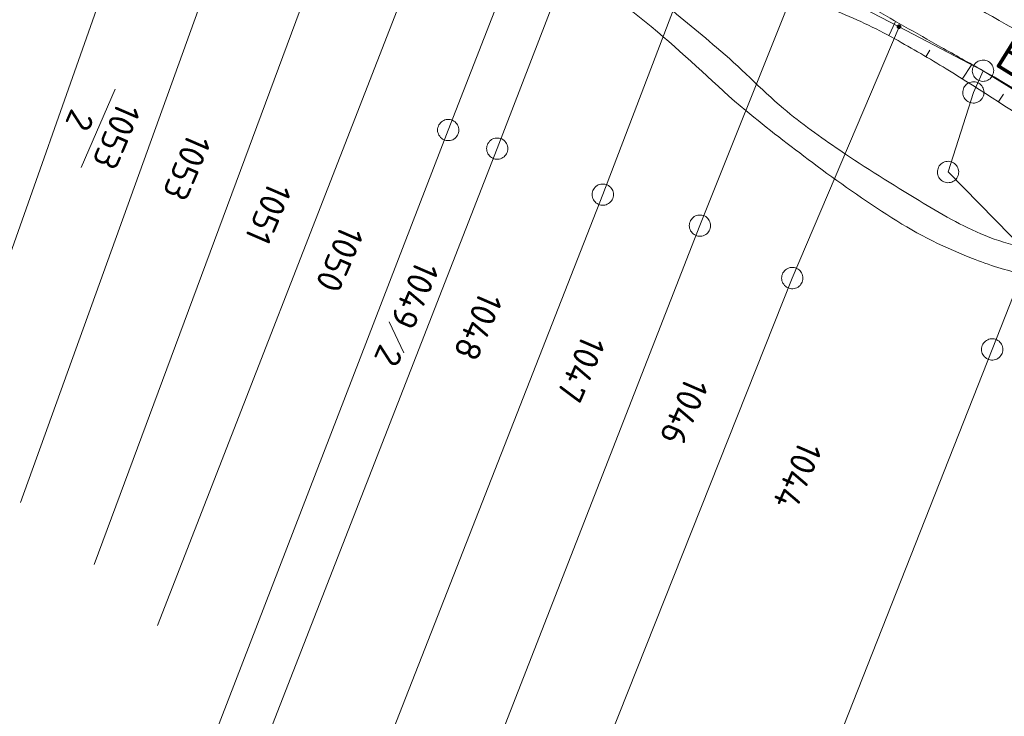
# Model space of a CAD drawing. Header units: metres. Extents: x 3425540 to 3446143, y 5432760 to 5444637.
# Tile 505 of 656: x 3436865 to 3436934, y 5443799 to 5443848. Entities that reach past the tile are written whole.
import ezdxf
from ezdxf.enums import TextEntityAlignment as Align

# ---------------------------------------------------------------- set-up
doc = ezdxf.new("R2010")
doc.units = ezdxf.units.M
for name, color, linetype, lineweight in [('B_Bestand', 9, 'Continuous', 18), ('B_Böschung', 9, 'Continuous', 18), ('B_Flurgrenzen', 9, 'Continuous', 18)]:
    doc.layers.add(name, color=color, linetype=linetype, lineweight=lineweight)
doc.styles.get("Standard").update_dxf_attribs({"font": 'isocpeur.ttf'})

msp = doc.modelspace()

# ---------------------------------------------------------------- linework, layer by layer
at = {"layer": 'B_Bestand'}
for points, knots in [([(3436877.204, 5443868.127), (3436879.542, 5443867.242), (3436881.881, 5443866.356), (3436884.219, 5443865.47), (3436887.089, 5443864.383), (3436889.81, 5443862.942), (3436892.597, 5443861.655), (3436894.267, 5443860.884), (3436895.94, 5443860.135), (3436897.57, 5443859.271), (3436899.878, 5443858.049), (3436901.902, 5443856.37), (3436903.904, 5443854.706), (3436905.925, 5443853.026), (3436907.946, 5443851.346), (3436909.965, 5443849.664), (3436911.328, 5443848.529), (3436912.69, 5443847.393), (3436914.052, 5443846.257), (3436915.681, 5443844.898), (3436917.127, 5443843.335), (3436918.751, 5443841.965), (3436920.006, 5443840.906), (3436921.343, 5443839.959), (3436922.702, 5443839.035), (3436924.529, 5443837.793), (3436926.396, 5443836.64), (3436928.287, 5443835.492), (3436929.785, 5443834.583), (3436931.278, 5443833.698), (3436932.918, 5443833.039), (3436934.63, 5443832.351), (3436936.414, 5443831.995), (3436938.202, 5443831.628), (3436940.439, 5443831.17), (3436942.737, 5443831.049), (3436944.945, 5443830.47), (3436947.399, 5443829.827), (3436949.826, 5443829.093), (3436952.232, 5443828.29), (3436954.78, 5443827.439), (3436957.335, 5443826.612), (3436959.861, 5443825.701), (3436961.255, 5443825.199), (3436962.65, 5443824.696), (3436964.044, 5443824.193)], [0, 0, 0, 0, 0.075931, 0.075931, 0.075931, 0.169114, 0.169114, 0.169114, 0.224937, 0.224937, 0.224937, 0.303968, 0.303968, 0.303968, 0.383773, 0.383773, 0.383773, 0.437632, 0.437632, 0.437632, 0.502051, 0.502051, 0.502051, 0.551841, 0.551841, 0.551841, 0.61879, 0.61879, 0.61879, 0.671837, 0.671837, 0.671837, 0.727197, 0.727197, 0.727197, 0.796451, 0.796451, 0.796451, 0.873442, 0.873442, 0.873442, 0.954991, 0.954991, 0.954991, 1, 1, 1, 1]), ([(3436877.008, 5443866.413), (3436879.278, 5443865.46), (3436881.549, 5443864.506), (3436883.819, 5443863.552), (3436886.021, 5443862.627), (3436888.183, 5443861.614), (3436890.357, 5443860.622), (3436892.279, 5443859.745), (3436894.184, 5443858.841), (3436896.011, 5443857.762), (3436898.266, 5443856.43), (3436900.339, 5443854.852), (3436902.414, 5443853.265), (3436904.948, 5443851.328), (3436907.462, 5443849.381), (3436909.906, 5443847.337), (3436912.029, 5443845.562), (3436913.976, 5443843.588), (3436916.103, 5443841.818), (3436917.624, 5443840.553), (3436919.198, 5443839.36), (3436920.781, 5443838.169), (3436922.596, 5443836.804), (3436924.448, 5443835.521), (3436926.366, 5443834.286), (3436928.212, 5443833.097), (3436930.169, 5443832.153), (3436932.223, 5443831.356), (3436933.426, 5443830.889), (3436934.647, 5443830.525), (3436935.901, 5443830.266), (3436937.819, 5443829.87), (3436939.785, 5443829.753), (3436941.69, 5443829.312), (3436943.24, 5443828.954), (3436944.785, 5443828.571), (3436946.322, 5443828.154), (3436948.941, 5443827.444), (3436951.557, 5443826.741), (3436954.14, 5443825.907), (3436955.884, 5443825.344), (3436957.611, 5443824.734), (3436959.317, 5443824.067), (3436960.627, 5443823.555), (3436961.938, 5443823.043), (3436963.248, 5443822.53)], [0, 0, 0, 0, 0.075248, 0.075248, 0.075248, 0.148224, 0.148224, 0.148224, 0.212763, 0.212763, 0.212763, 0.292461, 0.292461, 0.292461, 0.389772, 0.389772, 0.389772, 0.474297, 0.474297, 0.474297, 0.534728, 0.534728, 0.534728, 0.604014, 0.604014, 0.604014, 0.67072, 0.67072, 0.67072, 0.709794, 0.709794, 0.709794, 0.769555, 0.769555, 0.769555, 0.818188, 0.818188, 0.818188, 0.901044, 0.901044, 0.901044, 0.957008, 0.957008, 0.957008, 1, 1, 1, 1])]:
    msp.add_open_spline(points, degree=3, knots=knots, dxfattribs=at)
at = {"layer": 'B_Böschung'}
for p, q in [((3436926.147, 5443847.058), (3436926.63, 5443848.081)), ((3436928.757, 5443845.581), (3436929.036, 5443846.07)), ((3436931.318, 5443844.021), (3436931.979, 5443845.064)), ((3436933.844, 5443842.402), (3436934.207, 5443842.969))]:
    msp.add_line(p, q, dxfattribs=at)
for points, knots in [([(3436880.043, 5443874.764), (3436880.672, 5443874.463), (3436881.3, 5443874.161), (3436881.929, 5443873.859), (3436883.395, 5443873.156), (3436884.612, 5443872.023), (3436885.927, 5443871.066), (3436886.769, 5443870.453), (3436887.561, 5443869.78), (3436888.417, 5443869.18), (3436889.379, 5443868.507), (3436890.423, 5443867.956), (3436891.51, 5443867.52), (3436892.812, 5443866.998), (3436894.131, 5443866.529), (3436895.433, 5443866.011), (3436896.921, 5443865.419), (3436898.404, 5443864.817), (3436899.884, 5443864.2), (3436900.85, 5443863.797), (3436901.769, 5443863.305), (3436902.676, 5443862.766), (3436903.531, 5443862.259), (3436904.316, 5443861.659), (3436905.015, 5443860.955), (3436905.842, 5443860.123), (3436906.53, 5443859.179), (3436907.342, 5443858.342), (3436908.098, 5443857.563), (3436908.87, 5443856.809), (3436909.681, 5443856.078), (3436910.38, 5443855.448), (3436911.085, 5443854.791), (3436911.944, 5443854.418), (3436913.226, 5443853.862), (3436914.509, 5443853.31), (3436915.792, 5443852.757), (3436917.07, 5443852.207), (3436918.347, 5443851.657), (3436919.625, 5443851.107), (3436921.255, 5443850.406), (3436923.046, 5443850.073), (3436924.604, 5443849.22), (3436926.354, 5443848.262), (3436928.071, 5443847.252), (3436929.81, 5443846.277), (3436930.796, 5443845.724), (3436931.786, 5443845.176), (3436932.771, 5443844.62), (3436941.063, 5443839.944), (3436948.678, 5443834.118), (3436957.027, 5443829.544), (3436959.463, 5443828.21), (3436961.899, 5443826.875), (3436964.335, 5443825.54)], [0, 0, 0, 0, 0.021297, 0.021297, 0.021297, 0.070949, 0.070949, 0.070949, 0.10275, 0.10275, 0.10275, 0.138488, 0.138488, 0.138488, 0.181281, 0.181281, 0.181281, 0.230203, 0.230203, 0.230203, 0.262158, 0.262158, 0.262158, 0.292274, 0.292274, 0.292274, 0.327897, 0.327897, 0.327897, 0.361038, 0.361038, 0.361038, 0.389611, 0.389611, 0.389611, 0.432281, 0.432281, 0.432281, 0.474766, 0.474766, 0.474766, 0.528975, 0.528975, 0.528975, 0.589859, 0.589859, 0.589859, 0.624404, 0.624404, 0.624404, 0.915163, 0.915163, 0.915163, 1, 1, 1, 1]), ([(3436879.044, 5443872.816), (3436881.835, 5443871.282), (3436884.627, 5443869.747), (3436887.418, 5443868.212), (3436888.877, 5443867.41), (3436890.334, 5443866.601), (3436891.793, 5443865.798), (3436893.663, 5443864.769), (3436895.828, 5443864.397), (3436897.753, 5443863.459), (3436900.083, 5443862.324), (3436902.295, 5443860.986), (3436904.393, 5443859.459), (3436906.539, 5443857.897), (3436908.366, 5443855.967), (3436910.503, 5443854.403), (3436911.738, 5443853.499), (3436913.002, 5443852.652), (3436914.351, 5443851.912), (3436915.474, 5443851.297), (3436916.632, 5443850.785), (3436917.821, 5443850.327), (3436919.278, 5443849.767), (3436920.827, 5443849.483), (3436922.272, 5443848.893), (3436923.742, 5443848.293), (3436925.185, 5443847.632), (3436926.572, 5443846.856), (3436927.794, 5443846.172), (3436929, 5443845.471), (3436930.193, 5443844.743), (3436935.129, 5443841.732), (3436939.835, 5443838.348), (3436944.867, 5443835.501), (3436946.513, 5443834.57), (3436948.193, 5443833.702), (3436949.846, 5443832.784), (3436951.736, 5443831.735), (3436953.631, 5443830.696), (3436955.504, 5443829.615), (3436956.726, 5443828.91), (3436957.931, 5443828.177), (3436959.125, 5443827.426), (3436960.684, 5443826.445), (3436962.243, 5443825.464), (3436963.802, 5443824.483)], [0, 0, 0, 0, 0.097592, 0.097592, 0.097592, 0.148622, 0.148622, 0.148622, 0.214007, 0.214007, 0.214007, 0.293172, 0.293172, 0.293172, 0.374163, 0.374163, 0.374163, 0.420976, 0.420976, 0.420976, 0.459935, 0.459935, 0.459935, 0.507692, 0.507692, 0.507692, 0.556284, 0.556284, 0.556284, 0.599098, 0.599098, 0.599098, 0.776202, 0.776202, 0.776202, 0.834128, 0.834128, 0.834128, 0.900356, 0.900356, 0.900356, 0.943567, 0.943567, 0.943567, 1, 1, 1, 1]), ([(3436910.113, 5443863.461), (3436909.832, 5443863.117), (3436909.551, 5443862.773), (3436909.27, 5443862.429), (3436909.003, 5443862.103), (3436909.461, 5443861.61), (3436909.647, 5443861.221), (3436909.989, 5443860.506), (3436910.248, 5443859.792), (3436910.779, 5443859.184), (3436911.329, 5443858.554), (3436911.978, 5443858.114), (3436912.665, 5443857.674), (3436913.722, 5443856.997), (3436914.751, 5443856.319), (3436915.909, 5443855.863), (3436917.166, 5443855.368), (3436918.498, 5443855.128), (3436919.756, 5443854.656), (3436922.554, 5443853.606), (3436925.367, 5443852.59), (3436928.055, 5443851.26), (3436930.706, 5443849.948), (3436933.296, 5443848.551), (3436935.825, 5443847.033), (3436939.328, 5443844.931), (3436942.824, 5443842.822), (3436946.311, 5443840.694), (3436949.916, 5443838.495), (3436953.604, 5443836.424), (3436957.099, 5443834.053), (3436959.091, 5443832.702), (3436961.083, 5443831.351), (3436963.075, 5443829.999)], [0, 0, 0, 0, 0.020486, 0.020486, 0.020486, 0.039941, 0.039941, 0.039941, 0.075767, 0.075767, 0.075767, 0.11291, 0.11291, 0.11291, 0.170027, 0.170027, 0.170027, 0.232012, 0.232012, 0.232012, 0.369866, 0.369866, 0.369866, 0.505852, 0.505852, 0.505852, 0.694226, 0.694226, 0.694226, 0.888982, 0.888982, 0.888982, 1, 1, 1, 1]), ([(3436910.113, 5443863.461), (3436910.792, 5443862.631), (3436911.471, 5443861.801), (3436912.15, 5443860.97), (3436912.827, 5443860.142), (3436913.631, 5443859.395), (3436914.564, 5443858.857), (3436915.477, 5443858.331), (3436916.411, 5443857.876), (3436917.356, 5443857.423), (3436918.483, 5443856.883), (3436919.606, 5443856.34), (3436920.75, 5443855.838), (3436922.222, 5443855.192), (3436923.812, 5443854.842), (3436925.277, 5443854.178), (3436927.06, 5443853.37), (3436928.81, 5443852.497), (3436930.558, 5443851.612), (3436932.861, 5443850.446), (3436935.177, 5443849.314), (3436937.41, 5443848.017), (3436939.946, 5443846.545), (3436942.291, 5443844.77), (3436944.803, 5443843.262), (3436946.862, 5443842.026), (3436948.93, 5443840.801), (3436950.989, 5443839.564), (3436952.904, 5443838.414), (3436954.815, 5443837.258), (3436956.722, 5443836.093), (3436957.681, 5443835.508), (3436958.6, 5443834.863), (3436959.514, 5443834.206), (3436960.447, 5443833.536), (3436961.373, 5443832.856), (3436962.23, 5443832.093), (3436962.456, 5443831.892), (3436962.683, 5443831.691), (3436962.909, 5443831.489)], [0, 0, 0, 0, 0.051767, 0.051767, 0.051767, 0.103377, 0.103377, 0.103377, 0.153871, 0.153871, 0.153871, 0.214133, 0.214133, 0.214133, 0.291702, 0.291702, 0.291702, 0.386158, 0.386158, 0.386158, 0.510639, 0.510639, 0.510639, 0.65205, 0.65205, 0.65205, 0.767993, 0.767993, 0.767993, 0.875809, 0.875809, 0.875809, 0.930021, 0.930021, 0.930021, 0.98538, 0.98538, 0.98538, 1, 1, 1, 1])]:
    msp.add_open_spline(points, degree=3, knots=knots, dxfattribs=at)
at = {"layer": 'B_Flurgrenzen'}
for p, q in [((3436879.132, 5443873.407), (3436859.912, 5443819.028)), ((3436885.29, 5443870.101), (3436865.132, 5443814.294)), ((3436891.434, 5443866.735), (3436870.309, 5443809.934)), ((3436897.314, 5443863.498), (3436874.76, 5443805.665)), ((3436902.985, 5443860.505), (3436895.197, 5443840.453)), ((3436906.17, 5443858.737), (3436898.641, 5443839.146)), ((3436906.055, 5443835.917), (3436913.302, 5443854.91)), ((3436919.912, 5443851.327), (3436912.884, 5443833.736)), ((3436926.87, 5443847.708), (3436919.912, 5443851.327)), ((3436919.371, 5443830.055), (3436926.87, 5443847.708)), ((3436932.771, 5443844.62), (3436926.87, 5443847.708)), ((3436932.094, 5443843.095), (3436932.771, 5443844.62)), ((3436932.771, 5443844.62), (3436957.027, 5443829.544)), ((3436871.786, 5443843.319), (3436869.408, 5443837.825)), ((3436930.316, 5443837.505), (3436932.094, 5443843.095)), ((3436895.197, 5443840.453), (3436875.062, 5443788.362)), ((3436898.641, 5443839.146), (3436878.255, 5443786.98)), ((3436951.72, 5443815.65), (3436930.316, 5443837.505)), ((3436885.628, 5443783.789), (3436906.055, 5443835.917)), ((3436912.884, 5443833.736), (3436892.236, 5443780.93)), ((3436936.022, 5443831.679), (3436933.418, 5443825.046)), ((3436898.716, 5443778.126), (3436919.371, 5443830.055)), ((3436891.054, 5443826.991), (3436892.07, 5443824.808)), ((3436933.418, 5443825.046), (3436912.53, 5443772.148))]:
    msp.add_line(p, q, dxfattribs=at)
for points in [[(3436926.995, 5443847.708), (3436926.994, 5443847.724), (3436926.991, 5443847.739), (3436926.986, 5443847.754), (3436926.979, 5443847.768), (3436926.971, 5443847.782), (3436926.962, 5443847.794), (3436926.95, 5443847.804), (3436926.937, 5443847.813), (3436926.923, 5443847.821), (3436926.908, 5443847.827), (3436926.894, 5443847.831), (3436926.878, 5443847.833), (3436926.862, 5443847.833), (3436926.846, 5443847.831), (3436926.832, 5443847.827), (3436926.817, 5443847.821), (3436926.803, 5443847.813), (3436926.79, 5443847.804), (3436926.778, 5443847.794), (3436926.769, 5443847.782), (3436926.761, 5443847.768), (3436926.754, 5443847.754), (3436926.749, 5443847.739), (3436926.746, 5443847.724), (3436926.745, 5443847.708), (3436926.746, 5443847.692), (3436926.749, 5443847.677), (3436926.754, 5443847.662), (3436926.761, 5443847.648), (3436926.769, 5443847.634), (3436926.778, 5443847.622), (3436926.79, 5443847.612), (3436926.803, 5443847.603), (3436926.817, 5443847.595), (3436926.832, 5443847.589), (3436926.846, 5443847.585), (3436926.862, 5443847.583), (3436926.878, 5443847.583), (3436926.894, 5443847.585), (3436926.908, 5443847.589), (3436926.923, 5443847.595), (3436926.937, 5443847.603), (3436926.95, 5443847.612), (3436926.962, 5443847.622), (3436926.971, 5443847.634), (3436926.979, 5443847.648), (3436926.986, 5443847.662), (3436926.991, 5443847.677), (3436926.994, 5443847.692), (3436926.995, 5443847.708)], [(3436926.97, 5443847.708), (3436926.969, 5443847.722), (3436926.966, 5443847.736), (3436926.962, 5443847.748), (3436926.956, 5443847.761), (3436926.947, 5443847.773), (3436926.937, 5443847.783), (3436926.926, 5443847.792), (3436926.914, 5443847.799), (3436926.901, 5443847.803), (3436926.888, 5443847.806), (3436926.874, 5443847.808), (3436926.859, 5443847.807), (3436926.845, 5443847.805), (3436926.833, 5443847.802), (3436926.82, 5443847.795), (3436926.808, 5443847.787), (3436926.798, 5443847.778), (3436926.788, 5443847.767), (3436926.781, 5443847.755), (3436926.776, 5443847.742), (3436926.772, 5443847.729), (3436926.77, 5443847.715), (3436926.77, 5443847.701), (3436926.772, 5443847.687), (3436926.776, 5443847.674), (3436926.781, 5443847.661), (3436926.788, 5443847.649), (3436926.798, 5443847.638), (3436926.808, 5443847.629), (3436926.82, 5443847.621), (3436926.833, 5443847.614), (3436926.845, 5443847.611), (3436926.859, 5443847.609), (3436926.874, 5443847.608), (3436926.888, 5443847.61), (3436926.901, 5443847.613), (3436926.914, 5443847.617), (3436926.926, 5443847.624), (3436926.937, 5443847.633), (3436926.947, 5443847.643), (3436926.956, 5443847.655), (3436926.962, 5443847.668), (3436926.966, 5443847.68), (3436926.969, 5443847.694), (3436926.97, 5443847.708)], [(3436926.946, 5443847.708), (3436926.945, 5443847.72), (3436926.942, 5443847.732), (3436926.937, 5443847.743), (3436926.931, 5443847.753), (3436926.922, 5443847.763), (3436926.913, 5443847.77), (3436926.902, 5443847.777), (3436926.891, 5443847.781), (3436926.879, 5443847.783), (3436926.867, 5443847.784), (3436926.855, 5443847.782), (3436926.843, 5443847.779), (3436926.833, 5443847.774), (3436926.822, 5443847.767), (3436926.813, 5443847.758), (3436926.806, 5443847.748), (3436926.8, 5443847.738), (3436926.796, 5443847.726), (3436926.794, 5443847.714), (3436926.794, 5443847.702), (3436926.796, 5443847.69), (3436926.8, 5443847.678), (3436926.806, 5443847.668), (3436926.813, 5443847.658), (3436926.822, 5443847.649), (3436926.832, 5443847.642), (3436926.843, 5443847.637), (3436926.855, 5443847.634), (3436926.867, 5443847.632), (3436926.879, 5443847.633), (3436926.891, 5443847.635), (3436926.902, 5443847.639), (3436926.913, 5443847.646), (3436926.922, 5443847.653), (3436926.931, 5443847.663), (3436926.937, 5443847.673), (3436926.942, 5443847.684), (3436926.945, 5443847.696), (3436926.946, 5443847.708)], [(3436926.921, 5443847.708), (3436926.92, 5443847.718), (3436926.917, 5443847.728), (3436926.912, 5443847.737), (3436926.906, 5443847.744), (3436926.899, 5443847.75), (3436926.89, 5443847.755), (3436926.88, 5443847.758), (3436926.87, 5443847.759), (3436926.86, 5443847.758), (3436926.85, 5443847.755), (3436926.841, 5443847.75), (3436926.834, 5443847.744), (3436926.828, 5443847.737), (3436926.823, 5443847.728), (3436926.82, 5443847.718), (3436926.819, 5443847.708), (3436926.82, 5443847.698), (3436926.823, 5443847.688), (3436926.828, 5443847.679), (3436926.834, 5443847.672), (3436926.841, 5443847.666), (3436926.85, 5443847.661), (3436926.86, 5443847.658), (3436926.87, 5443847.657), (3436926.88, 5443847.658), (3436926.89, 5443847.661), (3436926.899, 5443847.666), (3436926.906, 5443847.672), (3436926.912, 5443847.679), (3436926.917, 5443847.688), (3436926.92, 5443847.698), (3436926.921, 5443847.708)], [(3436926.897, 5443847.708), (3436926.896, 5443847.715), (3436926.893, 5443847.722), (3436926.888, 5443847.728), (3436926.882, 5443847.732), (3436926.875, 5443847.734), (3436926.868, 5443847.735), (3436926.861, 5443847.733), (3436926.854, 5443847.73), (3436926.849, 5443847.725), (3436926.845, 5443847.719), (3436926.843, 5443847.712), (3436926.843, 5443847.704), (3436926.845, 5443847.697), (3436926.849, 5443847.691), (3436926.854, 5443847.686), (3436926.861, 5443847.683), (3436926.868, 5443847.681), (3436926.875, 5443847.682), (3436926.882, 5443847.684), (3436926.888, 5443847.688), (3436926.893, 5443847.694), (3436926.896, 5443847.701), (3436926.897, 5443847.708)], [(3436932.472, 5443843.931), (3436932.562, 5443843.899), (3436932.65, 5443843.88), (3436932.748, 5443843.87), (3436932.841, 5443843.875), (3436932.932, 5443843.893), (3436933.026, 5443843.917), (3436933.112, 5443843.95), (3436933.191, 5443844), (3436933.267, 5443844.057), (3436933.329, 5443844.126), (3436933.386, 5443844.198), (3436933.435, 5443844.28), (3436933.472, 5443844.367), (3436933.499, 5443844.458), (3436933.513, 5443844.549), (3436933.521, 5443844.642), (3436933.51, 5443844.737), (3436933.492, 5443844.828), (3436933.458, 5443844.914), (3436933.411, 5443844.998), (3436933.362, 5443845.078), (3436933.303, 5443845.149), (3436933.228, 5443845.213), (3436933.153, 5443845.265), (3436933.069, 5443845.308), (3436932.98, 5443845.34), (3436932.892, 5443845.359), (3436932.793, 5443845.369), (3436932.701, 5443845.364), (3436932.609, 5443845.346), (3436932.516, 5443845.322), (3436932.43, 5443845.289), (3436932.351, 5443845.239), (3436932.275, 5443845.182), (3436932.212, 5443845.113), (3436932.155, 5443845.041), (3436932.107, 5443844.959), (3436932.069, 5443844.872), (3436932.043, 5443844.781), (3436932.029, 5443844.69), (3436932.021, 5443844.597), (3436932.031, 5443844.502), (3436932.05, 5443844.411), (3436932.083, 5443844.325), (3436932.13, 5443844.241), (3436932.18, 5443844.161), (3436932.239, 5443844.091), (3436932.314, 5443844.026), (3436932.388, 5443843.974), (3436932.472, 5443843.931)], [(3436931.795, 5443842.406), (3436931.885, 5443842.374), (3436931.973, 5443842.355), (3436932.071, 5443842.345), (3436932.164, 5443842.35), (3436932.255, 5443842.368), (3436932.349, 5443842.392), (3436932.435, 5443842.425), (3436932.514, 5443842.475), (3436932.59, 5443842.532), (3436932.652, 5443842.601), (3436932.709, 5443842.673), (3436932.758, 5443842.755), (3436932.795, 5443842.842), (3436932.822, 5443842.933), (3436932.836, 5443843.024), (3436932.844, 5443843.117), (3436932.833, 5443843.212), (3436932.815, 5443843.303), (3436932.781, 5443843.389), (3436932.734, 5443843.473), (3436932.685, 5443843.553), (3436932.626, 5443843.624), (3436932.551, 5443843.688), (3436932.476, 5443843.74), (3436932.392, 5443843.783), (3436932.303, 5443843.815), (3436932.215, 5443843.834), (3436932.116, 5443843.844), (3436932.024, 5443843.839), (3436931.932, 5443843.821), (3436931.839, 5443843.797), (3436931.753, 5443843.764), (3436931.674, 5443843.714), (3436931.598, 5443843.657), (3436931.535, 5443843.588), (3436931.478, 5443843.516), (3436931.43, 5443843.434), (3436931.392, 5443843.347), (3436931.366, 5443843.256), (3436931.352, 5443843.165), (3436931.344, 5443843.072), (3436931.354, 5443842.977), (3436931.373, 5443842.886), (3436931.406, 5443842.8), (3436931.453, 5443842.716), (3436931.503, 5443842.636), (3436931.562, 5443842.566), (3436931.637, 5443842.501), (3436931.711, 5443842.449), (3436931.795, 5443842.406)], [(3436895.947, 5443840.453), (3436895.941, 5443840.547), (3436895.923, 5443840.636), (3436895.894, 5443840.731), (3436895.853, 5443840.813), (3436895.799, 5443840.89), (3436895.74, 5443840.967), (3436895.675, 5443841.032), (3436895.599, 5443841.085), (3436895.516, 5443841.132), (3436895.427, 5443841.162), (3436895.339, 5443841.185), (3436895.244, 5443841.197), (3436895.15, 5443841.197), (3436895.055, 5443841.185), (3436894.967, 5443841.162), (3436894.878, 5443841.132), (3436894.795, 5443841.085), (3436894.719, 5443841.032), (3436894.654, 5443840.967), (3436894.595, 5443840.89), (3436894.541, 5443840.813), (3436894.5, 5443840.731), (3436894.471, 5443840.636), (3436894.453, 5443840.547), (3436894.447, 5443840.453), (3436894.453, 5443840.359), (3436894.471, 5443840.27), (3436894.5, 5443840.175), (3436894.541, 5443840.093), (3436894.595, 5443840.016), (3436894.654, 5443839.939), (3436894.719, 5443839.874), (3436894.795, 5443839.821), (3436894.878, 5443839.774), (3436894.967, 5443839.744), (3436895.055, 5443839.721), (3436895.15, 5443839.709), (3436895.244, 5443839.709), (3436895.339, 5443839.721), (3436895.427, 5443839.744), (3436895.516, 5443839.774), (3436895.599, 5443839.821), (3436895.675, 5443839.874), (3436895.74, 5443839.939), (3436895.799, 5443840.016), (3436895.853, 5443840.093), (3436895.894, 5443840.175), (3436895.923, 5443840.27), (3436895.941, 5443840.359), (3436895.947, 5443840.453)], [(3436899.391, 5443839.146), (3436899.385, 5443839.24), (3436899.367, 5443839.329), (3436899.338, 5443839.424), (3436899.297, 5443839.506), (3436899.243, 5443839.583), (3436899.184, 5443839.66), (3436899.119, 5443839.725), (3436899.043, 5443839.778), (3436898.96, 5443839.825), (3436898.871, 5443839.855), (3436898.783, 5443839.878), (3436898.688, 5443839.89), (3436898.594, 5443839.89), (3436898.499, 5443839.878), (3436898.411, 5443839.855), (3436898.322, 5443839.825), (3436898.239, 5443839.778), (3436898.163, 5443839.725), (3436898.098, 5443839.66), (3436898.039, 5443839.583), (3436897.985, 5443839.506), (3436897.944, 5443839.424), (3436897.915, 5443839.329), (3436897.897, 5443839.24), (3436897.891, 5443839.146), (3436897.897, 5443839.052), (3436897.915, 5443838.963), (3436897.944, 5443838.868), (3436897.985, 5443838.786), (3436898.039, 5443838.709), (3436898.098, 5443838.632), (3436898.163, 5443838.567), (3436898.239, 5443838.514), (3436898.322, 5443838.467), (3436898.411, 5443838.437), (3436898.499, 5443838.414), (3436898.594, 5443838.402), (3436898.688, 5443838.402), (3436898.783, 5443838.414), (3436898.871, 5443838.437), (3436898.96, 5443838.467), (3436899.043, 5443838.514), (3436899.119, 5443838.567), (3436899.184, 5443838.632), (3436899.243, 5443838.709), (3436899.297, 5443838.786), (3436899.338, 5443838.868), (3436899.367, 5443838.963), (3436899.385, 5443839.052), (3436899.391, 5443839.146)], [(3436930.017, 5443836.816), (3436930.107, 5443836.784), (3436930.195, 5443836.765), (3436930.293, 5443836.755), (3436930.386, 5443836.76), (3436930.477, 5443836.778), (3436930.571, 5443836.802), (3436930.657, 5443836.835), (3436930.736, 5443836.885), (3436930.812, 5443836.942), (3436930.874, 5443837.011), (3436930.931, 5443837.083), (3436930.98, 5443837.165), (3436931.017, 5443837.252), (3436931.044, 5443837.343), (3436931.058, 5443837.434), (3436931.066, 5443837.527), (3436931.055, 5443837.622), (3436931.037, 5443837.713), (3436931.003, 5443837.799), (3436930.956, 5443837.883), (3436930.907, 5443837.963), (3436930.848, 5443838.034), (3436930.773, 5443838.098), (3436930.698, 5443838.15), (3436930.614, 5443838.193), (3436930.525, 5443838.225), (3436930.437, 5443838.244), (3436930.338, 5443838.254), (3436930.246, 5443838.249), (3436930.154, 5443838.231), (3436930.061, 5443838.207), (3436929.975, 5443838.174), (3436929.896, 5443838.124), (3436929.82, 5443838.067), (3436929.757, 5443837.998), (3436929.7, 5443837.926), (3436929.652, 5443837.844), (3436929.614, 5443837.757), (3436929.588, 5443837.666), (3436929.574, 5443837.575), (3436929.566, 5443837.482), (3436929.576, 5443837.387), (3436929.595, 5443837.296), (3436929.628, 5443837.21), (3436929.675, 5443837.126), (3436929.725, 5443837.046), (3436929.784, 5443836.976), (3436929.859, 5443836.911), (3436929.933, 5443836.859), (3436930.017, 5443836.816)], [(3436906.805, 5443835.917), (3436906.799, 5443836.011), (3436906.781, 5443836.1), (3436906.752, 5443836.195), (3436906.711, 5443836.277), (3436906.657, 5443836.354), (3436906.598, 5443836.431), (3436906.533, 5443836.496), (3436906.457, 5443836.549), (3436906.374, 5443836.596), (3436906.285, 5443836.626), (3436906.197, 5443836.649), (3436906.102, 5443836.661), (3436906.008, 5443836.661), (3436905.913, 5443836.649), (3436905.825, 5443836.626), (3436905.736, 5443836.596), (3436905.653, 5443836.549), (3436905.577, 5443836.496), (3436905.512, 5443836.431), (3436905.453, 5443836.354), (3436905.399, 5443836.277), (3436905.358, 5443836.195), (3436905.329, 5443836.1), (3436905.311, 5443836.011), (3436905.305, 5443835.917), (3436905.311, 5443835.823), (3436905.329, 5443835.734), (3436905.358, 5443835.639), (3436905.399, 5443835.557), (3436905.453, 5443835.48), (3436905.512, 5443835.403), (3436905.577, 5443835.338), (3436905.653, 5443835.285), (3436905.736, 5443835.238), (3436905.825, 5443835.208), (3436905.913, 5443835.185), (3436906.008, 5443835.173), (3436906.102, 5443835.173), (3436906.197, 5443835.185), (3436906.285, 5443835.208), (3436906.374, 5443835.238), (3436906.457, 5443835.285), (3436906.533, 5443835.338), (3436906.598, 5443835.403), (3436906.657, 5443835.48), (3436906.711, 5443835.557), (3436906.752, 5443835.639), (3436906.781, 5443835.734), (3436906.799, 5443835.823), (3436906.805, 5443835.917)], [(3436913.634, 5443833.736), (3436913.628, 5443833.83), (3436913.61, 5443833.919), (3436913.581, 5443834.014), (3436913.54, 5443834.096), (3436913.486, 5443834.173), (3436913.427, 5443834.25), (3436913.362, 5443834.315), (3436913.286, 5443834.368), (3436913.203, 5443834.415), (3436913.114, 5443834.445), (3436913.026, 5443834.468), (3436912.931, 5443834.48), (3436912.837, 5443834.48), (3436912.742, 5443834.468), (3436912.654, 5443834.445), (3436912.565, 5443834.415), (3436912.482, 5443834.368), (3436912.406, 5443834.315), (3436912.341, 5443834.25), (3436912.282, 5443834.173), (3436912.228, 5443834.096), (3436912.187, 5443834.014), (3436912.158, 5443833.919), (3436912.14, 5443833.83), (3436912.134, 5443833.736), (3436912.14, 5443833.642), (3436912.158, 5443833.553), (3436912.187, 5443833.458), (3436912.228, 5443833.376), (3436912.282, 5443833.299), (3436912.341, 5443833.222), (3436912.406, 5443833.157), (3436912.482, 5443833.104), (3436912.565, 5443833.057), (3436912.654, 5443833.027), (3436912.742, 5443833.004), (3436912.837, 5443832.992), (3436912.931, 5443832.992), (3436913.026, 5443833.004), (3436913.114, 5443833.027), (3436913.203, 5443833.057), (3436913.286, 5443833.104), (3436913.362, 5443833.157), (3436913.427, 5443833.222), (3436913.486, 5443833.299), (3436913.54, 5443833.376), (3436913.581, 5443833.458), (3436913.61, 5443833.553), (3436913.628, 5443833.642), (3436913.634, 5443833.736)], [(3436920.121, 5443830.055), (3436920.115, 5443830.149), (3436920.097, 5443830.238), (3436920.068, 5443830.333), (3436920.027, 5443830.415), (3436919.973, 5443830.492), (3436919.914, 5443830.569), (3436919.849, 5443830.634), (3436919.773, 5443830.687), (3436919.69, 5443830.734), (3436919.601, 5443830.764), (3436919.513, 5443830.787), (3436919.418, 5443830.799), (3436919.324, 5443830.799), (3436919.229, 5443830.787), (3436919.141, 5443830.764), (3436919.052, 5443830.734), (3436918.969, 5443830.687), (3436918.893, 5443830.634), (3436918.828, 5443830.569), (3436918.769, 5443830.492), (3436918.715, 5443830.415), (3436918.674, 5443830.333), (3436918.645, 5443830.238), (3436918.627, 5443830.149), (3436918.621, 5443830.055), (3436918.627, 5443829.961), (3436918.645, 5443829.872), (3436918.674, 5443829.777), (3436918.715, 5443829.695), (3436918.769, 5443829.618), (3436918.828, 5443829.541), (3436918.893, 5443829.476), (3436918.969, 5443829.423), (3436919.052, 5443829.376), (3436919.141, 5443829.346), (3436919.229, 5443829.323), (3436919.324, 5443829.311), (3436919.418, 5443829.311), (3436919.513, 5443829.323), (3436919.601, 5443829.346), (3436919.69, 5443829.376), (3436919.773, 5443829.423), (3436919.849, 5443829.476), (3436919.914, 5443829.541), (3436919.973, 5443829.618), (3436920.027, 5443829.695), (3436920.068, 5443829.777), (3436920.097, 5443829.872), (3436920.115, 5443829.961), (3436920.121, 5443830.055)], [(3436934.168, 5443825.046), (3436934.162, 5443825.14), (3436934.144, 5443825.229), (3436934.115, 5443825.324), (3436934.074, 5443825.406), (3436934.02, 5443825.483), (3436933.961, 5443825.56), (3436933.896, 5443825.625), (3436933.82, 5443825.678), (3436933.737, 5443825.725), (3436933.648, 5443825.755), (3436933.56, 5443825.778), (3436933.465, 5443825.79), (3436933.371, 5443825.79), (3436933.276, 5443825.778), (3436933.188, 5443825.755), (3436933.099, 5443825.725), (3436933.016, 5443825.678), (3436932.94, 5443825.625), (3436932.875, 5443825.56), (3436932.816, 5443825.483), (3436932.762, 5443825.406), (3436932.721, 5443825.324), (3436932.692, 5443825.229), (3436932.674, 5443825.14), (3436932.668, 5443825.046), (3436932.674, 5443824.952), (3436932.692, 5443824.863), (3436932.721, 5443824.768), (3436932.762, 5443824.686), (3436932.816, 5443824.609), (3436932.875, 5443824.532), (3436932.94, 5443824.467), (3436933.016, 5443824.414), (3436933.099, 5443824.367), (3436933.188, 5443824.337), (3436933.276, 5443824.314), (3436933.371, 5443824.302), (3436933.465, 5443824.302), (3436933.56, 5443824.314), (3436933.648, 5443824.337), (3436933.737, 5443824.367), (3436933.82, 5443824.414), (3436933.896, 5443824.467), (3436933.961, 5443824.532), (3436934.02, 5443824.609), (3436934.074, 5443824.686), (3436934.115, 5443824.768), (3436934.144, 5443824.863), (3436934.162, 5443824.952), (3436934.168, 5443825.046)]]:
    msp.add_lwpolyline(points, dxfattribs=at)

# ---------------------------------------------------------------- texts
at = {"layer": 'B_Bestand', "linetype": 'Continuous'}
msp.add_text('Elsenbach', height=2.5, rotation=328.13752, dxfattribs=at).set_placement((3436940.499, 5443842.144), align=Align.MIDDLE)
at = {"layer": 'B_Flurgrenzen'}
msp.add_text('1053', height=1.8, rotation=246.60004, dxfattribs=at).set_placement((3436871.056, 5443840.374), align=Align.CENTER)
msp.add_text('2', height=1.8, rotation=246.60004, dxfattribs=at).set_placement((3436870.138, 5443840.771), align=Align.TOP_CENTER)
for s, p in [('1053', (3436876.833, 5443837.828)), ('1051', (3436882.569, 5443834.584)), ('1050', (3436887.571, 5443831.39)), ('1048', (3436897.299, 5443826.65)), ('1047', (3436904.533, 5443823.656)), ('1046', (3436911.766, 5443820.661)), ('1044', (3436919.748, 5443816.169))]:
    msp.add_text(s, height=1.8, rotation=246.60004, dxfattribs=at).set_placement(p, align=Align.MIDDLE)
msp.add_text('1049', height=1.8, rotation=246.60004, dxfattribs=at).set_placement((3436891.879, 5443826.635), align=Align.MIDDLE_RIGHT)
msp.add_text('2', height=1.8, rotation=246.60004, dxfattribs=at).set_placement((3436891.244, 5443825.167), align=Align.MIDDLE_LEFT)

doc.saveas('drawing.dxf')
